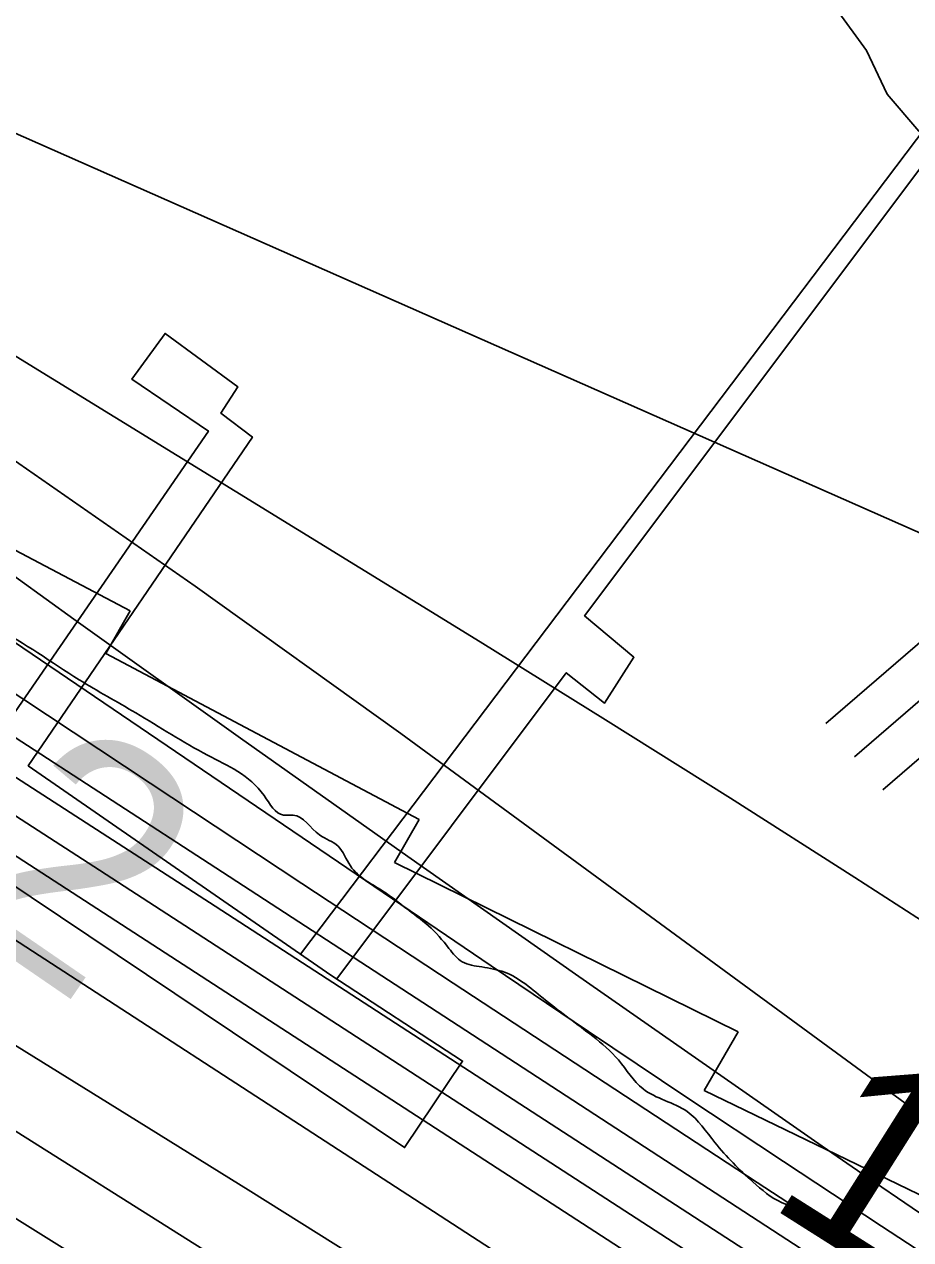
# Model space of a CAD drawing. Extents: x 3355677 to 3393573, y 612928 to 638357.
# Drawn here: x 3374119.1 to 3374422.7, y 621917.3 to 622333.2 of the extents above; entities that cross this region are included whole.
import ezdxf

# ---------------------------------------------------------------- set-up
doc = ezdxf.new("R2010")
doc.units = 0
for name, color, linetype in [('V-CHAN-DOCK', 7, 'Continuous'), ('V-LEVE-TOET', 7, 'Continuous'), ('V-RIVR-EDGE', 7, 'Continuous'), ('V-RIVR-IDEN', 7, 'Continuous'), ('V-RIVR-RANG', 7, 'Continuous'), ('V-ROAD-CNTR', 7, 'Continuous'), ('V-RRAP-RVMT', 7, 'Continuous'), ('V-TOPO-DPTH', 7, 'Continuous'), ('V-TOPO-MAJR', 7, 'Continuous'), ('V-TOPO-MINR', 7, 'Continuous'), ('V-TOPO-WATR', 7, 'Continuous'), ('V-UTIL-LINE', 7, 'Continuous')]:
    doc.layers.add(name, color=color, linetype=linetype)

msp = doc.modelspace()

# ---------------------------------------------------------------- linework, layer by layer
at = {"layer": 'V-CHAN-DOCK'}
msp.add_lwpolyline([(3374224.04, 622007.85), (3374269.2, 621978.43), (3374249.34, 621948.79), (3374062.42, 622073.98), (3374082.94, 622104.63), (3374108.71, 622087.62), (3374182.11, 622194.04), (3374155.86, 622211.84), (3374167.29, 622227.45), (3374192.23, 622209.12), (3374186.44, 622200.15), (3374197.21, 622192), (3374120.45, 622079.48), (3374224.04, 622007.85)], dxfattribs=at)
at = {"layer": 'V-LEVE-TOET'}
msp.add_lwpolyline([(3374507.29, 622249.14), (3374490.45, 622261.8), (3374478.45, 622272.81), (3374452.35, 622287.17), (3374440.66, 622288.49), (3374425.4, 622296.7), (3374414.62, 622309.31), (3374407.49, 622324.3), (3374397.13, 622338.52), (3374370.69, 622360.56), (3374278.42, 622419.51), (3374212.6, 622458.85), (3374139.54, 622502.29), (3374066.08, 622544.93)], dxfattribs=at)
at = {"layer": 'V-RIVR-EDGE'}
msp.add_spline([(3374801.34, 621657.65), (3374790.44, 621667.19), (3374785.88, 621673.9), (3374775.32, 621679.91), (3374766.52, 621684.51), (3374761.6, 621688.05), (3374753.51, 621696.88), (3374744.73, 621705.36), (3374734.88, 621712.43), (3374717.99, 621722.34), (3374695.81, 621732.96), (3374681.03, 621738.64), (3374660.62, 621752.08), (3374634.94, 621767.65), (3374613.82, 621777.57), (3374600.1, 621786.76), (3374579.35, 621803.73), (3374560.01, 621818.93), (3374552.62, 621822.12), (3374536.77, 621825.68), (3374516.7, 621832.78), (3374499.45, 621839.52), (3374481.84, 621844.49), (3374469.54, 621854.74), (3374447.38, 621872.06), (3374427.69, 621887.97), (3374413.63, 621904.92), (3374398.87, 621919.75), (3374389.37, 621926.47), (3374378.46, 621930.02), (3374368.61, 621937.09), (3374355.6, 621950.52), (3374346.12, 621961.11), (3374330.98, 621968.9), (3374322.55, 621978.79), (3374313.76, 621986.91), (3374297.58, 621999.29), (3374283.51, 622008.84), (3374275.76, 622010.62), (3374269.07, 622012.4), (3374264.5, 622016.99), (3374257.47, 622024.76), (3374249.74, 622030.77), (3374242.7, 622036.07), (3374230.75, 622045.26), (3374226.53, 622051.97), (3374220.2, 622055.86), (3374211.05, 622062.58), (3374207.88, 622062.58), (3374201.2, 622069.3), (3374181.86, 622083.09), (3374157.23, 622097.6), (3374137.88, 622108.92), (3374109.38, 622126.61), (3374090.73, 622138.28), (3374081.94, 622145.35), (3374075.95, 622145.01), (3374071.73, 622147.84), (3374042.18, 622170.12), (3374028.46, 622180.72), (3374011.93, 622190.98), (3373972.89, 622219.97), (3373953.88, 622229.89), (3373950.02, 622235.53), (3373926.45, 622249.34), (3373910.26, 622258.54), (3373896.89, 622267.73), (3373879.31, 622281.52), (3373873.33, 622287.52), (3373859.96, 622297.07), (3373850.12, 622304.14), (3373837.81, 622314.39), (3373823.73, 622323.24), (3373809.31, 622331.02), (3373801.57, 622336.68), (3373789.96, 622345.87), (3373776.96, 622360.7), (3373767.12, 622372.36), (3373757.27, 622377.31), (3373746.36, 622381.92), (3373737.92, 622391.1), (3373724.56, 622402.41), (3373696.78, 622424.33), (3373686.93, 622431.75), (3373678.49, 622440.58), (3373666.89, 622450.13), (3373649.65, 622462.5), (3373635.94, 622473.81), (3373625.39, 622482.29)], degree=3, dxfattribs=at)
at = {"layer": 'V-ROAD-CNTR'}
for points in [[(3374393.57, 622093.95), (3374510.94, 622195.07)], [(3374403.36, 622082.58), (3374521.57, 622184.43)], [(3374413.15, 622071.22), (3374532.21, 622173.79)]]:
    msp.add_lwpolyline(points, dxfattribs=at)
for centre, radius, start, end in [((3336275.72, 559973.1), 73303.06, 57.6764796, 59.1663491), ((3373537.12, 621745.19), 1108.64, 27.56786, 39.93273)]:
    msp.add_arc(centre, radius, start, end, dxfattribs=at)
at = {"layer": 'V-RRAP-RVMT'}
for p, q in [((3374155.37, 622132.51), (3374044.97, 622190.67)), ((3374146.96, 622117.93), (3374155.37, 622132.51)), ((3374254.31, 622061.06), (3374146.96, 622117.93)), ((3374245.89, 622046.37), (3374254.31, 622061.06)), ((3374363.56, 621988.45), (3374245.89, 622046.37)), ((3374351.91, 621968.31), (3374363.56, 621988.45)), ((3374465.86, 621913.27), (3374351.91, 621968.31))]:
    msp.add_line(p, q, dxfattribs=at)
at = {"layer": 'V-TOPO-DPTH'}
for points in [[(3372134.56, 623057.92), (3372908.79, 622799.3), (3372928.64, 622790.41), (3372948.2, 622780.92), (3372967.58, 622771.03), (3373510.2, 622483.59), (3373556.65, 622458.43), (3373602.78, 622432.7), (3373648.43, 622406.13), (3373693.75, 622378.99), (3373720.07, 622362.9), (3373751.89, 622343.21), (3373783.56, 622323.29), (3373815.02, 622303.03), (3373846.33, 622282.55), (3374162.2, 622073.49), (3374214.08, 622039.23), (3374266, 622005.03), (3374317.99, 621970.94), (3374370.03, 621936.91), (3374448.48, 621885.72)], [(3372134.56, 623057.92), (3372908.79, 622799.3), (3372928.64, 622790.41), (3372948.2, 622780.92), (3372967.58, 622771.03), (3373510.2, 622483.59), (3373556.65, 622458.43), (3373602.78, 622432.7), (3373648.43, 622406.13), (3373693.75, 622378.99), (3373720.07, 622362.9), (3373751.89, 622343.21), (3373783.56, 622323.29), (3373815.02, 622303.03), (3373846.33, 622282.55), (3374162.2, 622073.49), (3374214.08, 622039.23), (3374266, 622005.03), (3374317.99, 621970.94), (3374370.03, 621936.91), (3374448.48, 621885.72)], [(3371993.2, 623020.19), (3372844.14, 622717.94), (3372864.35, 622709.64), (3372884.37, 622700.96), (3372904.13, 622691.68), (3372923.72, 622682.01), (3373722.55, 622272.55), (3373726.51, 622270.49), (3373730.45, 622268.4), (3373734.37, 622266.26), (3373738.27, 622264.1), (3373745.74, 622259.89), (3373748.41, 622258.26), (3373750.75, 622256.77), (3374431.76, 621814.98)], [(3371993.2, 623020.19), (3372844.14, 622717.94), (3372864.35, 622709.64), (3372884.37, 622700.96), (3372904.13, 622691.68), (3372923.72, 622682.01), (3373722.55, 622272.55), (3373726.51, 622270.49), (3373730.45, 622268.4), (3373734.37, 622266.26), (3373738.27, 622264.1), (3373745.74, 622259.89), (3373748.41, 622258.26), (3373750.75, 622256.77), (3374431.76, 621814.98)], [(3374242.34, 621905.16), (3374196.67, 621933.76), (3374150.93, 621962.23), (3373777.31, 622193.57), (3373751.48, 622209.37), (3373725.55, 622224.99), (3373699.45, 622240.33), (3373673.24, 622255.49), (3373535.24, 622334.33), (3373439.59, 622388.1), (3373343.45, 622440.98), (3373246.59, 622492.51), (3373149.24, 622543.14), (3372895.71, 622672.78), (3372885.54, 622677.79), (3372875.27, 622682.61), (3372864.87, 622687.12), (3372854.38, 622691.43), (3371993.4, 622991.66)], [(3371993.4, 622991.66), (3372854.38, 622691.43), (3372864.87, 622687.12), (3372875.27, 622682.61), (3372885.54, 622677.79), (3372895.71, 622672.78), (3373149.24, 622543.14), (3373246.59, 622492.51), (3373343.45, 622440.98), (3373439.59, 622388.1), (3373535.24, 622334.33), (3373673.24, 622255.49), (3373699.45, 622240.33), (3373725.55, 622224.99), (3373751.48, 622209.37), (3373777.31, 622193.57), (3374150.93, 621962.23), (3374196.67, 621933.76), (3374242.34, 621905.16)], [(3374419.18, 621879.21), (3374267.38, 621977.72), (3374184.44, 622031.39), (3374101.43, 622084.92), (3374018.28, 622138.26), (3373935.05, 622191.46), (3373805.9, 622273.78), (3373787.11, 622285.61), (3373768.23, 622297.3), (3373749.22, 622308.77), (3373730.13, 622320.11), (3373470.16, 622472.4), (3373379.64, 622524.62), (3373288.67, 622576.03), (3373197.03, 622626.22), (3373104.93, 622675.59), (3372940.52, 622762.33), (3372930.21, 622767.57), (3372919.81, 622772.6), (3372909.26, 622777.32), (3372898.62, 622781.83), (3372334.71, 622965.79)], [(3374419.18, 621879.21), (3374267.38, 621977.72), (3374184.44, 622031.39), (3374101.43, 622084.92), (3374018.28, 622138.26), (3373935.05, 622191.46), (3373805.9, 622273.78), (3373787.11, 622285.61), (3373768.23, 622297.3), (3373749.22, 622308.77), (3373730.13, 622320.11), (3373470.16, 622472.4), (3373379.64, 622524.62), (3373288.67, 622576.03), (3373197.03, 622626.22), (3373104.93, 622675.59), (3372940.52, 622762.33), (3372930.21, 622767.57), (3372919.81, 622772.6), (3372909.26, 622777.32), (3372898.62, 622781.83), (3372334.71, 622965.79)], [(3374454.28, 621907.48), (3374438.7, 621917.78), (3374423.19, 621928.16), (3374407.76, 621938.67), (3374392.39, 621949.28), (3374307.87, 622008.14), (3374250.4, 622048.4), (3374193.09, 622088.89), (3374136.02, 622129.71), (3374079.11, 622170.76), (3373982.22, 622241.08), (3373953.25, 622261.64), (3373924, 622281.78), (3373894.33, 622301.3), (3373864.38, 622320.4), (3373816.35, 622350.33), (3373810.19, 622354.12), (3373804, 622357.87), (3373797.77, 622361.54), (3373791.51, 622365.17), (3372984.92, 622826.75)], [(3372978.47, 622718.47), (3373738.5, 622287.05), (3373747.34, 622281.96), (3373756.14, 622276.81), (3373764.88, 622271.55), (3373773.58, 622266.23), (3373843.02, 622223.18), (3373886.33, 622196.15), (3373929.53, 622168.94), (3373972.56, 622141.48), (3374015.49, 622113.85), (3374388.17, 621872.34)], [(3374388.17, 621872.34), (3374015.49, 622113.85), (3373972.56, 622141.48), (3373929.53, 622168.94), (3373886.33, 622196.15), (3373843.02, 622223.18), (3373773.58, 622266.23), (3373764.88, 622271.55), (3373756.14, 622276.81), (3373747.34, 622281.96), (3373738.5, 622287.05), (3372978.47, 622718.47)]]:
    msp.add_lwpolyline(points, dxfattribs=at)
at = {"layer": 'V-TOPO-MAJR'}
for points in [[(3374591.07, 622084.43), (3374526.67, 622114.81), (3374512.57, 622120.91), (3373852.63, 622412.38), (3373846.5, 622415.93), (3373840.39, 622419.51), (3373834.3, 622423.12), (3373828.22, 622426.76), (3373786.32, 622452.01), (3373759.33, 622468.35), (3373732.39, 622484.76), (3373705.52, 622501.27), (3373678.68, 622517.86), (3373347.66, 622723.31)], [(3374184.88, 621911.05), (3374106.54, 621960.31), (3374027.96, 622009.17), (3373949.01, 622057.43), (3373869.81, 622105.3), (3373738.08, 622184.24), (3373724.52, 622192.26), (3373710.91, 622200.19), (3373697.21, 622207.97), (3373683.46, 622215.65), (3372926.98, 622632.71)]]:
    msp.add_lwpolyline(points, dxfattribs=at)
at = {"layer": 'V-TOPO-MINR'}
for points in [[(3374499.06, 621908.44), (3374464.04, 621932.85), (3374429.35, 621957.74), (3374247.98, 622090.58), (3374177.65, 622140.94), (3374106.62, 622190.27), (3374034.54, 622238.06), (3373961.77, 622284.82), (3373845.94, 622357.49), (3373830.51, 622367.07), (3373815.02, 622376.54), (3373799.44, 622385.87), (3373783.8, 622395.1), (3373395.75, 622621.51), (3373324.43, 622662.71), (3373252.87, 622703.5), (3373180.97, 622743.67), (3373108.83, 622783.43), (3372984.11, 622851.47), (3372974.09, 622856.76), (3372963.98, 622861.86), (3372953.73, 622866.69), (3372943.39, 622871.32), (3372075.77, 623166.76)], [(3374463.11, 621888.94), (3374412.65, 621921.95), (3374379.11, 621944.01), (3374345.65, 621966.19), (3374312.29, 621988.53), (3374279.01, 622010.98), (3373812.91, 622327.13), (3373803.22, 622333.63), (3373793.48, 622340.07), (3373783.67, 622346.4), (3373773.83, 622352.66), (3373763.88, 622358.76), (3373753.85, 622364.72), (3373743.69, 622370.45), (3373733.44, 622376.03), (3372981.1, 622775.36), (3372957.19, 622787.58), (3372933.05, 622799.31), (3372908.56, 622810.29), (3372883.84, 622820.78), (3372111.64, 623080.89)], [(3374431.76, 621814.98), (3373750.75, 622256.77), (3373748.41, 622258.26), (3373745.74, 622259.89), (3373738.27, 622264.1), (3373734.37, 622266.26), (3373730.45, 622268.4), (3373726.51, 622270.49), (3373722.55, 622272.55), (3372923.72, 622682.01), (3372904.13, 622691.68), (3372884.37, 622700.96), (3372864.35, 622709.64), (3372844.14, 622717.94), (3371993.2, 623020.19)], [(3374433.84, 621882.48), (3374326.57, 621952.28), (3374255.6, 621998.44), (3374184.62, 622044.57), (3374113.61, 622090.67), (3374042.6, 622136.75), (3373824.82, 622277.99), (3373800.16, 622293.79), (3373775.38, 622309.41), (3373750.42, 622324.76), (3373725.36, 622339.92), (3373612.31, 622407.46), (3373530.26, 622455.61), (3373447.73, 622502.89), (3373364.47, 622548.87), (3373280.72, 622593.99), (3372954.05, 622766.69), (3372939.21, 622774.25), (3372924.23, 622781.51), (3372909.03, 622788.31), (3372295.27, 622993.71)], [(3371993.4, 622991.66), (3372854.38, 622691.43), (3372864.87, 622687.12), (3372875.27, 622682.61), (3372885.54, 622677.79), (3372895.71, 622672.78), (3373149.24, 622543.14), (3373246.59, 622492.51), (3373343.45, 622440.98), (3373439.59, 622388.1), (3373535.24, 622334.33), (3373673.24, 622255.49), (3373699.45, 622240.33), (3373725.55, 622224.99), (3373751.48, 622209.37), (3373777.31, 622193.57), (3374150.93, 621962.23), (3374196.67, 621933.76), (3374242.34, 621905.16)], [(3374419.18, 621879.21), (3374267.38, 621977.72), (3374184.44, 622031.39), (3374101.43, 622084.92), (3374018.28, 622138.26), (3373935.05, 622191.46), (3373805.9, 622273.78), (3373787.11, 622285.61), (3373768.23, 622297.3), (3373749.22, 622308.77), (3373730.13, 622320.11), (3373470.16, 622472.4), (3373379.64, 622524.62), (3373288.67, 622576.03), (3373197.03, 622626.22), (3373104.93, 622675.59), (3372940.52, 622762.33), (3372930.21, 622767.57), (3372919.81, 622772.6), (3372909.26, 622777.32), (3372898.62, 622781.83), (3372334.71, 622965.79)], [(3374403.93, 621875.83), (3374142.91, 622045.03), (3374079.73, 622085.79), (3374016.43, 622126.37), (3373952.97, 622166.68), (3373889.38, 622206.81), (3373788.96, 622269.88), (3373775.45, 622278.26), (3373761.88, 622286.53), (3373748.21, 622294.65), (3373734.48, 622302.66), (3373228.64, 622594.05), (3373177.01, 622623.39), (3373125.18, 622652.34), (3373073.01, 622680.7), (3373020.62, 622708.66), (3372926.97, 622757.96), (3372921.21, 622760.88), (3372915.39, 622763.69), (3372909.5, 622766.33), (3372903.54, 622768.85), (3372642.13, 622856.53), (3372419.53, 622924.06)], [(3374454.28, 621907.48), (3374438.7, 621917.78), (3374423.19, 621928.16), (3374407.76, 621938.67), (3374392.39, 621949.28), (3374307.87, 622008.14), (3374250.4, 622048.4), (3374193.09, 622088.89), (3374136.02, 622129.71), (3374079.11, 622170.76), (3373982.22, 622241.08), (3373953.25, 622261.64), (3373924, 622281.78), (3373894.33, 622301.3), (3373864.38, 622320.4), (3373816.35, 622350.33), (3373810.19, 622354.12), (3373804, 622357.87), (3373797.77, 622361.54), (3373791.51, 622365.17), (3372984.92, 622826.75)], [(3374375.56, 621762.46), (3373849.69, 622090.95), (3373824.89, 622106.32), (3373800.03, 622121.58), (3373775.06, 622136.68), (3373750.02, 622151.67), (3373708.01, 622176.62), (3373703.92, 622179.02), (3373699.81, 622181.4), (3373695.68, 622183.72), (3373691.53, 622186.02), (3373573.49, 622250.52), (3373510.08, 622284.59), (3373446.35, 622318.07), (3373382.16, 622350.65), (3373317.67, 622382.62), (3372881.81, 622594.93), (3372860.94, 622604.81), (3372839.93, 622614.37), (3372818.71, 622623.47), (3372797.36, 622632.25), (3372656.52, 622688.34), (3372564.47, 622724.47)], [(3374388.17, 621872.34), (3374015.49, 622113.85), (3373972.56, 622141.48), (3373929.53, 622168.94), (3373886.33, 622196.15), (3373843.02, 622223.18), (3373773.58, 622266.23), (3373764.88, 622271.55), (3373756.14, 622276.81), (3373747.34, 622281.96), (3373738.5, 622287.05), (3372978.47, 622718.47)], [(3374737.86, 621825.8), (3374551.31, 621945.59), (3374541.01, 621952.22), (3374530.71, 621958.86), (3374520.43, 621965.51), (3374510.16, 621972.18), (3374445.98, 622013.89), (3374403.52, 622041.26), (3374360.92, 622068.41), (3374318.12, 622095.24), (3374275.18, 622121.86), (3373878.33, 622365.77), (3373852.73, 622381.42), (3373827.1, 622397), (3373801.39, 622412.46), (3373775.64, 622427.85), (3373665.38, 622493.42), (3373584.24, 622541.12), (3373502.78, 622588.28), (3373420.85, 622634.63), (3373338.61, 622680.43)]]:
    msp.add_lwpolyline(points, dxfattribs=at)
at = {"layer": 'V-TOPO-WATR'}
msp.add_lwpolyline([(3374448.48, 621885.72), (3374370.03, 621936.91), (3374317.99, 621970.94), (3374266, 622005.03), (3374214.08, 622039.23), (3374162.2, 622073.49), (3373846.33, 622282.55), (3373815.02, 622303.03), (3373783.56, 622323.29), (3373751.89, 622343.21), (3373720.07, 622362.9), (3373693.75, 622378.99), (3373648.43, 622406.13), (3373602.78, 622432.7), (3373556.65, 622458.43), (3373510.2, 622483.59), (3372967.58, 622771.03), (3372948.2, 622780.92), (3372928.64, 622790.41), (3372908.79, 622799.3), (3372134.56, 623057.92)], dxfattribs=at)
at = {"layer": 'V-UTIL-LINE'}
msp.add_lwpolyline([(3374213.63, 622015.04), (3374459.73, 622340.19), (3374465.14, 622336.29), (3374310.97, 622130.82), (3374327.85, 622116.6), (3374317.78, 622100.87), (3374304.66, 622111.32), (3374226.07, 622006.52)], dxfattribs=at)

# ---------------------------------------------------------------- texts
at = {"layer": 'V-RIVR-IDEN'}
msp.add_text(' 2012', height=83, rotation=325.5283, dxfattribs=at).set_placement((3373910.6, 622153.69))
at = {"layer": 'V-RIVR-RANG'}
msp.add_text('15.4', height=67, rotation=327.6883, dxfattribs=at).set_placement((3374372.27, 621930.05))

doc.saveas('drawing.dxf')
